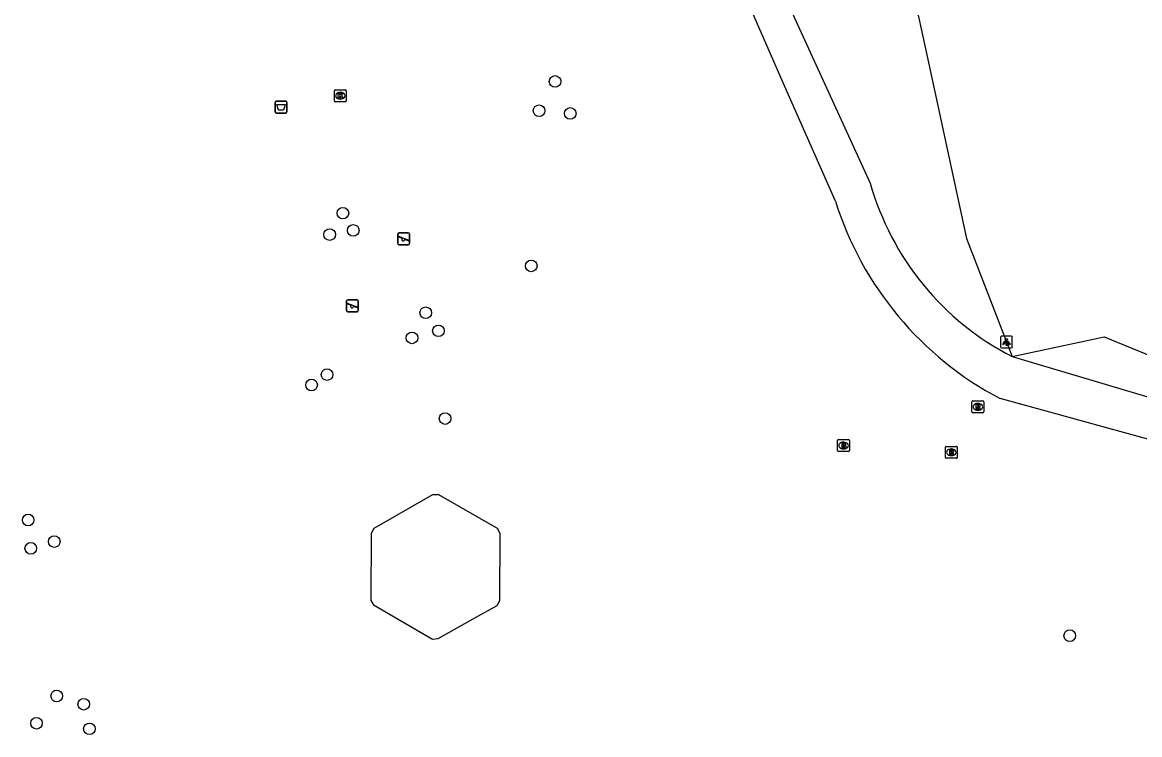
# Model space of a CAD drawing. Extents: x 161477 to 163040, y 383680 to 384868.
# Drawn here: x 162436.1 to 162530, y 384643.9 to 384703.7 of the extents above; entities that cross this region are included whole.
import ezdxf

# ---------------------------------------------------------------- set-up
doc = ezdxf.new("R2010")
doc.units = 0
for name, color, linetype in [('IMGEO_Afvalbak', 7, 'Continuous'), ('IMGEO_Boom', 7, 'Continuous'), ('IMGEO_Brandkraan', 7, 'Continuous'), ('IMGEO_Groenvoorziening', 7, 'Continuous'), ('IMGEO_Kolk', 7, 'Continuous'), ('IMGEO_Lichtpunt', 7, 'Continuous'), ('IMGEO_Pand', 7, 'Continuous'), ('IMGEO_Rioolput', 7, 'Continuous'), ('IMGEO_Speelvoorziening', 7, 'Continuous'), ('IMGEO_Voetpad_halfverhard', 7, 'Continuous')]:
    doc.layers.add(name, color=color, linetype=linetype)

msp = doc.modelspace()

# ---------------------------------------------------------------- linework, layer by layer
at = {"layer": 'IMGEO_Afvalbak'}
for p, q in [((162457.295, 384696.19), (162457.295, 384696.99)), ((162457.295, 384696.99), (162457.295, 384696.19)), ((162457.395, 384697.09), (162458.185, 384697.09)), ((162458.185, 384697.09), (162457.395, 384697.09)), ((162458.285, 384696.99), (162458.285, 384696.19)), ((162458.285, 384696.19), (162458.285, 384696.99)), ((162458.185, 384696.09), (162457.395, 384696.09)), ((162457.395, 384696.09), (162458.185, 384696.09))]:
    msp.add_line(p, q, dxfattribs=at)
msp.add_lwpolyline([(162457.438, 384696.804), (162458.142, 384696.804), (162457.993, 384696.334), (162457.587, 384696.334), (162457.438, 384696.804)], dxfattribs=at)
for centre, start, end in [((162457.395, 384696.99), 90, 180), ((162457.395, 384696.99), 90, 180), ((162457.395, 384696.19), 180, 270), ((162457.395, 384696.19), 180, 270), ((162458.185, 384696.99), 0, 90), ((162458.185, 384696.99), 360, 90), ((162458.185, 384696.19), 270, 0), ((162458.185, 384696.19), 270, 0)]:
    msp.add_arc(centre, 0.1, start, end, dxfattribs=at)
at = {"layer": 'IMGEO_Boom'}
for centre in [(162480.82, 384698.75), (162479.48, 384696.29), (162482.1, 384696.06), (162462.99, 384687.68), (162461.88, 384685.88), (162463.86, 384686.23), (162478.82, 384683.25), (162469.95, 384679.31), (162468.8, 384677.2), (162471.02, 384677.79), (162461.66, 384674.11), (162460.36, 384673.24), (162471.58, 384670.42), (162436.54, 384661.89), (162438.73, 384660.08), (162436.76, 384659.51), (162524.08, 384652.17), (162438.94, 384647.1), (162441.21, 384646.41), (162437.24, 384644.81), (162441.69, 384644.34)]:
    msp.add_circle(centre, 0.489, dxfattribs=at)
at = {"layer": 'IMGEO_Brandkraan'}
for p, q in [((162504.569, 384667.724), (162504.569, 384668.576)), ((162504.644, 384668.65), (162505.496, 384668.65)), ((162505.057, 384668.43), (162505.082, 384668.43)), ((162505.57, 384668.576), (162505.57, 384667.724)), ((162505.496, 384667.65), (162504.644, 384667.65)), ((162505.08, 384667.87), (162505.055, 384667.87))]:
    msp.add_line(p, q, dxfattribs=at)
for points in [[(162504.569, 384667.724), (162504.569, 384668.576)], [(162504.644, 384668.65), (162505.496, 384668.65)], [(162504.917, 384668.35), (162504.917, 384667.95), (162505.13, 384667.95)], [(162505.148, 384668.35), (162504.917, 384668.35)], [(162505.096, 384668.269), (162505.042, 384668.269), (162505.042, 384668.193)], [(162505.042, 384668.193), (162505.095, 384668.193)], [(162505.104, 384668.117), (162505.042, 384668.117), (162505.042, 384668.036)], [(162505.042, 384668.036), (162505.104, 384668.036)], [(162505.57, 384668.576), (162505.57, 384667.724)], [(162505.496, 384667.65), (162504.644, 384667.65)]]:
    msp.add_lwpolyline(points, dxfattribs=at)
for centre, radius, start, end in [((162504.646, 384668.574), 0.0765, 91.55205, 178.44795), ((162504.646, 384668.574), 0.0765, 91.55205, 178.44795), ((162505.097, 384668.231), 0.0379, 267.82845, 90.93552), ((162505.105, 384668.076), 0.0404, 269.87594, 90.50774), ((162505.152, 384668.205), 0.145, 59.4692, 91.53667), ((162505.177, 384668.252), 0.0922, 285.51372, 58.15012), ((162505.182, 384668.06), 0.105, 301.31148, 78.98903), ((162505.494, 384668.574), 0.0765, 1.55205, 88.44795), ((162505.494, 384668.574), 0.0765, 1.55205, 88.44795), ((162504.646, 384667.726), 0.0765, 181.55205, 268.44795), ((162504.646, 384667.726), 0.0765, 181.55205, 268.44795), ((162505.136, 384668.201), 0.251, 268.66757, 293.53466), ((162505.494, 384667.726), 0.0765, 271.55205, 358.44795), ((162505.494, 384667.726), 0.0765, 271.55205, 358.44795)]:
    msp.add_arc(centre, radius, start, end, dxfattribs=at)
for centre, major_axis, ratio, start_param, end_param in [((162505.056, 384668.15), (-0.387, 0.002), 0.722429, 4.712389, 7.853982), ((162505.081, 384668.15), (-0.39, 0.002), 0.717154, 1.570796, 4.712389)]:
    msp.add_ellipse(centre, major_axis=major_axis, ratio=ratio, start_param=start_param, end_param=end_param, dxfattribs=at)
at = {"layer": 'IMGEO_Groenvoorziening'}
for points in [[(162499.78, 384706.668), (162510.784, 384706.93), (162512.206, 384700.343), (162515.396, 384685.565), (162519.247, 384675.621)], [(162519.247, 384675.621), (162526.983, 384677.289), (162533.331, 384674.681)]]:
    msp.add_lwpolyline(points, dxfattribs=at)
at = {"layer": 'IMGEO_Kolk'}
for p, q in [((162462.274, 384697.123), (162462.274, 384697.975)), ((162462.349, 384698.049), (162463.201, 384698.049)), ((162462.785, 384697.269), (162462.76, 384697.269)), ((162462.762, 384697.829), (162462.787, 384697.829)), ((162463.275, 384697.975), (162463.275, 384697.123)), ((162463.201, 384697.049), (162462.349, 384697.049))]:
    msp.add_line(p, q, dxfattribs=at)
for points in [[(162462.274, 384697.123), (162462.274, 384697.975)], [(162462.349, 384698.049), (162463.201, 384698.049)], [(162462.595, 384697.749), (162462.718, 384697.749), (162462.718, 384697.598), (162462.848, 384697.749), (162463.012, 384697.749), (162462.866, 384697.598), (162463.019, 384697.349), (162462.867, 384697.349), (162462.782, 384697.513), (162462.718, 384697.446), (162462.718, 384697.349), (162462.595, 384697.349), (162462.595, 384697.749)], [(162463.275, 384697.975), (162463.275, 384697.123)], [(162463.201, 384697.049), (162462.349, 384697.049)]]:
    msp.add_lwpolyline(points, dxfattribs=at)
for centre, start, end in [((162462.351, 384697.973), 91.55205, 178.44795), ((162462.351, 384697.973), 91.55205, 178.44795), ((162462.351, 384697.125), 181.55205, 268.44795), ((162462.351, 384697.125), 181.55205, 268.44795), ((162463.199, 384697.973), 1.55205, 88.44795), ((162463.199, 384697.973), 1.55205, 88.44795), ((162463.199, 384697.125), 271.55205, 358.44795), ((162463.199, 384697.125), 271.55205, 358.44795)]:
    msp.add_arc(centre, 0.0765, start, end, dxfattribs=at)
for centre, major_axis, ratio, start_param, end_param in [((162462.761, 384697.549), (-0.387, 0.002), 0.722429, 4.712389, 7.853982), ((162462.786, 384697.549), (-0.39, 0.002), 0.717154, 1.570796, 4.712389)]:
    msp.add_ellipse(centre, major_axis=major_axis, ratio=ratio, start_param=start_param, end_param=end_param, dxfattribs=at)
at = {"layer": 'IMGEO_Lichtpunt'}
for p, q in [((162518.257, 384677.253), (162518.257, 384676.446)), ((162518.257, 384677.253), (162518.257, 384676.446)), ((162519.159, 384677.348), (162518.351, 384677.348)), ((162519.159, 384677.348), (162518.351, 384677.348)), ((162519.253, 384676.446), (162519.253, 384677.253)), ((162519.253, 384676.446), (162519.253, 384677.253)), ((162518.351, 384676.352), (162519.159, 384676.352)), ((162518.351, 384676.352), (162519.159, 384676.352))]:
    msp.add_line(p, q, dxfattribs=at)
for points in [[(162518.631, 384676.917), (162518.67, 384676.889), (162518.482, 384676.627), (162518.444, 384676.654), (162518.631, 384676.917)], [(162518.733, 384676.869), (162518.78, 384676.869), (162518.78, 384676.547), (162518.733, 384676.547), (162518.733, 384676.869)], [(162518.843, 384676.889), (162518.881, 384676.916), (162519.068, 384676.654), (162519.029, 384676.626), (162518.843, 384676.889)]]:
    msp.add_lwpolyline(points, dxfattribs=at)
msp.add_circle((162518.756, 384677.051), 0.0994, dxfattribs=at)
for centre, start, end in [((162518.351, 384677.253), 90, 180), ((162518.351, 384677.253), 90, 180), ((162519.159, 384677.253), 0, 90), ((162519.159, 384677.253), 0, 90), ((162518.351, 384676.446), 180, 270), ((162518.351, 384676.446), 180, 270), ((162519.159, 384676.446), 270, 0), ((162519.159, 384676.446), 270, 360)]:
    msp.add_arc(centre, 0.0946, start, end, dxfattribs=at)
at = {"layer": 'IMGEO_Pand'}
msp.add_lwpolyline([(162465.392, 384660.796), (162465.629, 384661.203), (162470.541, 384664.028), (162471.033, 384664.034), (162475.944, 384661.209), (162476.189, 384660.786), (162476.163, 384655.106), (162475.936, 384654.691), (162474.12, 384653.657), (162470.977, 384651.893), (162470.529, 384651.854), (162465.619, 384654.695), (162465.375, 384655.116), (162465.392, 384660.796)], dxfattribs=at)
at = {"layer": 'IMGEO_Rioolput'}
for p, q in [((162515.859, 384670.974), (162515.859, 384671.826)), ((162515.934, 384671.9), (162516.786, 384671.9)), ((162516.86, 384671.826), (162516.86, 384670.974)), ((162516.786, 384670.9), (162515.934, 384670.9)), ((162516.37, 384671.12), (162516.345, 384671.12)), ((162516.347, 384671.68), (162516.372, 384671.68)), ((162513.704, 384668.08), (162514.556, 384668.08)), ((162513.629, 384667.154), (162513.629, 384668.006)), ((162514.556, 384667.08), (162513.704, 384667.08)), ((162514.14, 384667.3), (162514.115, 384667.3)), ((162514.117, 384667.86), (162514.142, 384667.86)), ((162514.63, 384668.006), (162514.63, 384667.154))]:
    msp.add_line(p, q, dxfattribs=at)
for points in [[(162515.859, 384670.974), (162515.859, 384671.826)], [(162515.934, 384671.9), (162516.786, 384671.9)], [(162516.86, 384671.826), (162516.86, 384670.974)], [(162516.786, 384670.9), (162515.934, 384670.9)], [(162516.448, 384671.598), (162516.196, 384671.6), (162516.196, 384671.2)], [(162516.196, 384671.2), (162516.32, 384671.2), (162516.32, 384671.362), (162516.331, 384671.362)], [(162516.374, 384671.519), (162516.32, 384671.519), (162516.32, 384671.438)], [(162516.32, 384671.438), (162516.372, 384671.438)], [(162516.378, 384671.333), (162516.449, 384671.2), (162516.589, 384671.2), (162516.524, 384671.326)], [(162513.704, 384668.08), (162514.556, 384668.08)], [(162513.629, 384667.154), (162513.629, 384668.006)], [(162514.556, 384667.08), (162513.704, 384667.08)], [(162514.218, 384667.778), (162513.966, 384667.78), (162513.966, 384667.38)], [(162513.966, 384667.38), (162514.09, 384667.38), (162514.09, 384667.542), (162514.101, 384667.542)], [(162514.144, 384667.699), (162514.09, 384667.699), (162514.09, 384667.618)], [(162514.09, 384667.618), (162514.142, 384667.618)], [(162514.148, 384667.513), (162514.219, 384667.38), (162514.359, 384667.38), (162514.294, 384667.506)], [(162514.63, 384668.006), (162514.63, 384667.154)]]:
    msp.add_lwpolyline(points, dxfattribs=at)
for centre, radius, start, end in [((162515.936, 384671.824), 0.0765, 91.55205, 178.44795), ((162515.936, 384671.824), 0.0765, 91.55205, 178.44795), ((162516.784, 384671.824), 0.0765, 1.55205, 88.44795), ((162516.784, 384671.824), 0.0765, 1.55205, 88.44795), ((162515.936, 384670.976), 0.0765, 181.55205, 268.44795), ((162515.936, 384670.976), 0.0765, 181.55205, 268.44795), ((162516.33, 384671.309), 0.0533, 26.02933, 88.69889), ((162516.356, 384671.627), 0.19, 274.7715, 282.96867), ((162516.38, 384671.423), 0.0964, 77.00612, 93.18647), ((162516.394, 384671.48), 0.0378, 276.66336, 79.67722), ((162516.447, 384671.488), 0.109, 350.36119, 89.41601), ((162516.445, 384671.488), 0.112, 277.58423, 350.98172), ((162516.429, 384671.273), 0.108, 29.51342, 73.79051), ((162516.784, 384670.976), 0.0765, 271.55205, 358.44795), ((162516.784, 384670.976), 0.0765, 271.55205, 358.44795), ((162513.706, 384668.004), 0.0765, 91.55205, 178.44795), ((162513.706, 384668.004), 0.0765, 91.55205, 178.44795), ((162514.554, 384668.004), 0.0765, 1.55205, 88.44795), ((162514.554, 384668.004), 0.0765, 1.55205, 88.44795), ((162513.706, 384667.156), 0.0765, 181.55205, 268.44795), ((162513.706, 384667.156), 0.0765, 181.55205, 268.44795), ((162514.1, 384667.489), 0.0533, 26.02933, 88.69889), ((162514.126, 384667.807), 0.19, 274.7715, 282.96867), ((162514.15, 384667.603), 0.0964, 77.00612, 93.18647), ((162514.164, 384667.66), 0.0378, 276.66336, 79.67722), ((162514.217, 384667.668), 0.109, 350.36119, 89.41601), ((162514.215, 384667.668), 0.112, 277.58423, 350.98172), ((162514.199, 384667.453), 0.108, 29.51342, 73.79051), ((162514.554, 384667.156), 0.0765, 271.55205, 358.44795), ((162514.554, 384667.156), 0.0765, 271.55205, 358.44795)]:
    msp.add_arc(centre, radius, start, end, dxfattribs=at)
for centre, major_axis, ratio, start_param, end_param in [((162516.346, 384671.4), (-0.387, 0.002), 0.722429, 4.712389, 7.853982), ((162516.371, 384671.4), (-0.39, 0.002), 0.717154, 1.570796, 4.712389), ((162514.116, 384667.58), (-0.387, 0.002), 0.722429, 4.712389, 7.853982), ((162514.141, 384667.58), (-0.39, 0.002), 0.717154, 1.570796, 4.712389)]:
    msp.add_ellipse(centre, major_axis=major_axis, ratio=ratio, start_param=start_param, end_param=end_param, dxfattribs=at)
at = {"layer": 'IMGEO_Speelvoorziening'}
for p, q in [((162467.595, 384685.13), (162467.595, 384685.93)), ((162467.595, 384685.93), (162467.595, 384685.13)), ((162467.695, 384686.03), (162468.485, 384686.03)), ((162468.485, 384686.03), (162467.695, 384686.03)), ((162468.585, 384685.93), (162468.585, 384685.13)), ((162468.585, 384685.13), (162468.585, 384685.93)), ((162467.978, 384685.558), (162467.639, 384685.695)), ((162467.664, 384685.755), (162468.54, 384685.402)), ((162468.485, 384685.03), (162467.695, 384685.03)), ((162467.695, 384685.03), (162468.485, 384685.03)), ((162468.516, 384685.342), (162468.176, 384685.479)), ((162463.295, 384679.5), (162463.295, 384680.3)), ((162463.295, 384680.3), (162463.295, 384679.5)), ((162463.395, 384680.4), (162464.185, 384680.4)), ((162464.185, 384680.4), (162463.395, 384680.4)), ((162464.285, 384680.3), (162464.285, 384679.5)), ((162464.285, 384679.5), (162464.285, 384680.3)), ((162463.678, 384679.928), (162463.339, 384680.065)), ((162463.364, 384680.125), (162464.24, 384679.772)), ((162464.185, 384679.4), (162463.395, 384679.4)), ((162463.395, 384679.4), (162464.185, 384679.4)), ((162464.216, 384679.712), (162463.876, 384679.849))]:
    msp.add_line(p, q, dxfattribs=at)
for centre, radius, start, end in [((162467.695, 384685.93), 0.1, 90, 180), ((162467.695, 384685.93), 0.1, 90, 180), ((162468.485, 384685.93), 0.1, 0, 90), ((162468.485, 384685.93), 0.1, 360, 90), ((162467.695, 384685.13), 0.1, 180, 270), ((162467.695, 384685.13), 0.1, 180, 270), ((162467.652, 384685.725), 0.0327, 68.07798, 248.07798), ((162468.057, 384685.468), 0.12, 130.99278, 5.16318), ((162468.485, 384685.13), 0.1, 270, 0), ((162468.485, 384685.13), 0.1, 270, 0), ((162468.528, 384685.372), 0.0327, 248.07798, 68.07798), ((162463.395, 384680.3), 0.1, 90, 180), ((162463.395, 384680.3), 0.1, 90, 180), ((162464.185, 384680.3), 0.1, 0, 90), ((162464.185, 384680.3), 0.1, 360, 90), ((162463.395, 384679.5), 0.1, 180, 270), ((162463.395, 384679.5), 0.1, 180, 270), ((162463.352, 384680.095), 0.0327, 68.07798, 248.07798), ((162463.757, 384679.838), 0.12, 130.99278, 5.16318), ((162464.185, 384679.5), 0.1, 270, 0), ((162464.185, 384679.5), 0.1, 270, 0), ((162464.228, 384679.742), 0.0327, 248.07798, 68.07798)]:
    msp.add_arc(centre, radius, start, end, dxfattribs=at)
at = {"layer": 'IMGEO_Voetpad_halfverhard'}
for points in [[(162499.78, 384706.668), (162500, 384706.187), (162507.31, 384690.208)], [(162504.379, 384688.7), (162500, 384698.642), (162496.96, 384705.544)], [(162519.247, 384675.621), (162573.769, 384659.399)], [(162578.194, 384653.979), (162572.549, 384657.132), (162518.221, 384672.092)]]:
    msp.add_lwpolyline(points, dxfattribs=at)
for centre, radius, start, end in [((162530.036, 384696.627), 23.615, 195.77371, 242.81537), ((162531.517, 384697.246), 28.452, 197.47938, 242.1399)]:
    msp.add_arc(centre, radius, start, end, dxfattribs=at)

doc.saveas('drawing.dxf')
